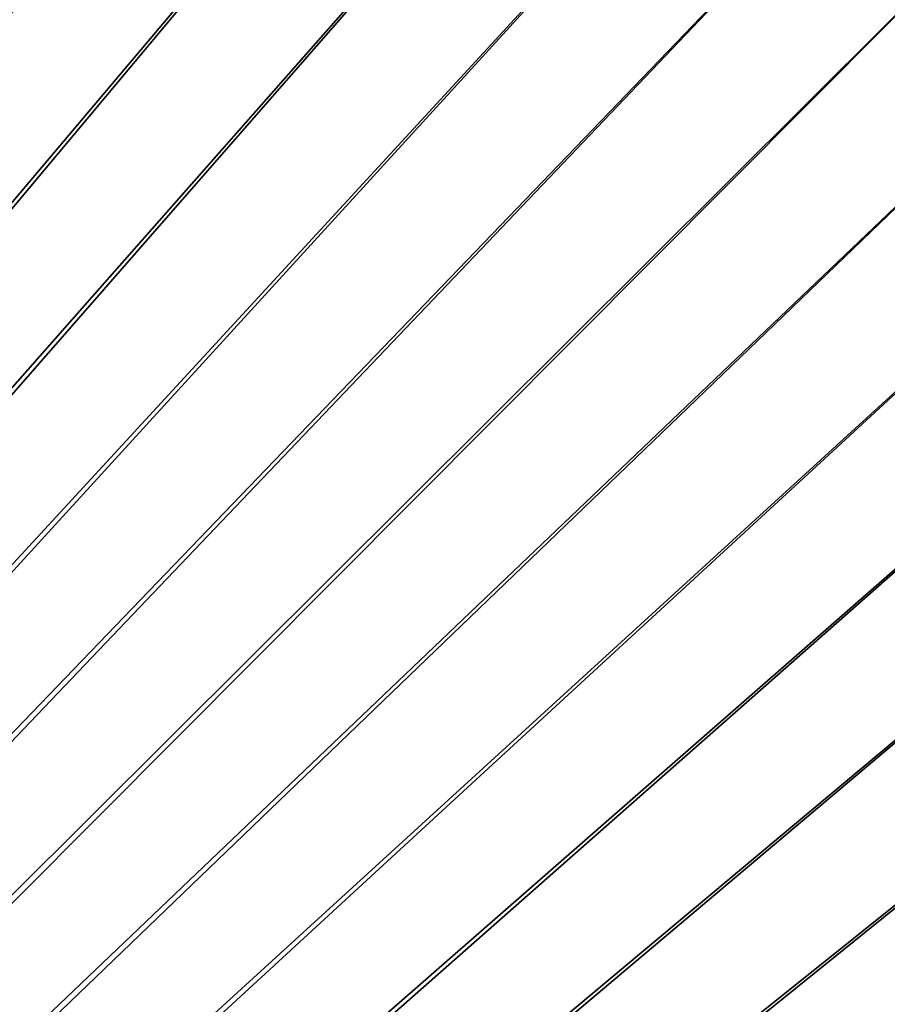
# Model space of a CAD drawing. Header units: metres. Extents: x 0 to 1400, y -1400 to 0.
# Tile 327 of 366: x 1075 to 1150, y -372 to -287. Entities that reach past the tile are written whole.
import ezdxf

# ---------------------------------------------------------------- set-up
doc = ezdxf.new("R2010")
doc.units = ezdxf.units.M

msp = doc.modelspace()

# ---------------------------------------------------------------- linework, layer by layer
at = {"layer": 'None'}
for points in [[(759.270203, -676.616821, -500.477753), (1085.449829, -214.634781, -500.477753), (1075.219116, -207.975586, -500.477753)], [(1075.219116, -207.975586, -503.477753), (1085.449829, -214.634766, -503.477753), (762.366577, -676.864197, -503.477753)], [(1095.425781, -221.671967, -500.477753), (1085.449829, -214.634781, -500.477753), (759.270203, -676.616821, -500.477753)], [(1085.449829, -214.634766, -503.477753), (1095.425781, -221.671967, -503.477753), (762.366577, -676.864197, -503.477753)], [(1105.130127, -229.083405, -500.477753), (1095.425781, -221.671967, -500.477753), (759.270203, -676.616821, -500.477753)], [(762.366577, -676.864197, -503.477753), (1095.425781, -221.671967, -503.477753), (1105.130127, -229.083405, -503.477753)], [(759.270203, -676.616821, -500.477753), (1114.546509, -236.858063, -500.477753), (1105.130127, -229.083405, -500.477753)], [(1105.130127, -229.083405, -503.477753), (1114.546509, -236.858078, -503.477753), (762.366577, -676.864197, -503.477753)], [(1123.658447, -244.982376, -500.477753), (1114.546509, -236.858063, -500.477753), (759.270203, -676.616821, -500.477753)], [(1114.546509, -236.858078, -503.477753), (1123.658447, -244.982391, -503.477753), (762.366577, -676.864197, -503.477753)], [(1132.449951, -253.442764, -500.477753), (1123.658447, -244.982376, -500.477753), (759.270203, -676.616821, -500.477753)], [(762.366577, -676.864197, -503.477753), (1123.658447, -244.982391, -503.477753), (1132.449951, -253.442764, -503.477753)], [(759.270203, -676.616821, -500.477753), (1140.904175, -262.230072, -500.477753), (1132.449951, -253.442764, -500.477753)], [(1132.449951, -253.442764, -503.477753), (1140.909912, -262.234467, -503.477753), (762.366577, -676.864197, -503.477753)], [(1149.024048, -271.340851, -500.477753), (1140.904175, -262.230072, -500.477753), (759.270203, -676.616821, -500.477753)], [(1140.909912, -262.234467, -503.477753), (1149.033813, -271.34671, -503.477753), (762.366577, -676.864197, -503.477753)], [(1156.797485, -280.757751, -500.477753), (1149.024048, -271.340851, -500.477753), (759.270203, -676.616821, -500.477753)], [(762.366577, -676.864197, -503.477753), (1149.033813, -271.34671, -503.477753), (1156.808105, -280.763245, -503.477753)], [(759.270203, -676.616821, -500.477753), (1164.212402, -290.46344, -500.477753), (1156.797485, -280.757751, -500.477753)], [(1156.808105, -280.763245, -503.477753), (1164.21936, -290.467712, -503.477753), (762.366577, -676.864197, -503.477753)], [(1171.256714, -300.440613, -500.477753), (1164.212402, -290.46344, -500.477753), (759.270203, -676.616821, -500.477753)], [(1164.21936, -290.467712, -503.477753), (1171.256348, -300.443756, -503.477753), (762.366577, -676.864197, -503.477753)], [(1177.919434, -310.671997, -500.477753), (1171.256714, -300.440613, -500.477753), (759.270203, -676.616821, -500.477753)], [(762.366577, -676.864197, -503.477753), (1171.256348, -300.443756, -503.477753), (1177.915405, -310.674469, -503.477753)], [(759.270203, -676.616821, -500.477753), (1184.196899, -321.140778, -500.477753), (1177.919434, -310.671997, -500.477753)], [(1177.915405, -310.674469, -503.477753), (1184.194092, -321.143036, -503.477753), (762.366577, -676.864197, -503.477753)], [(1190.089233, -331.830353, -500.477753), (1184.196899, -321.140778, -500.477753), (759.270203, -676.616821, -500.477753)], [(1184.194092, -321.143036, -503.477753), (1190.089966, -331.832489, -503.477753), (762.366577, -676.864197, -503.477753)], [(1195.596069, -342.724152, -500.477753), (1190.089233, -331.830353, -500.477753), (759.270203, -676.616821, -500.477753)], [(762.366577, -676.864197, -503.477753), (1190.089966, -331.832489, -503.477753), (1195.600342, -342.725983, -503.477753)], [(759.270203, -676.616821, -500.477753), (1200.717407, -353.805603, -500.477753), (1195.596069, -342.724152, -500.477753)], [(1195.600342, -342.725983, -503.477753), (1200.7229, -353.80661, -503.477753), (762.366577, -676.864197, -503.477753)], [(1205.453003, -365.058044, -500.477753), (1200.717407, -353.805603, -500.477753), (759.270203, -676.616821, -500.477753)], [(1200.7229, -353.80661, -503.477753), (1205.455811, -365.057617, -503.477753), (762.366577, -676.864197, -503.477753)], [(1209.802612, -376.464935, -500.477753), (1205.453003, -365.058044, -500.477753), (759.270203, -676.616821, -500.477753)], [(762.366577, -676.864197, -503.477753), (1205.455811, -365.057617, -503.477753), (1209.801758, -376.46347, -503.477753)]]:
    msp.add_3dface(points, dxfattribs=at)
at = {"layer": 'None0'}
for points in [[(1083.216797, -802.634766, -541.977783), (712.545654, -439.14267, -541.977783), (496.317963, -215.735947, -541.977783)], [(1083.216797, -802.634766, -521.977783), (1083.216797, -802.634766, -541.977783), (496.317963, -215.735947, -521.977783)], [(1083.216797, -802.634766, -541.977783), (496.317963, -215.735947, -541.977783), (496.317963, -215.735947, -521.977783)], [(496.317963, -215.735947, -521.977783), (712.545654, -439.14267, -521.977783), (1083.216797, -802.634766, -521.977783)]]:
    msp.add_3dface(points, dxfattribs=at)

doc.saveas('drawing.dxf')
